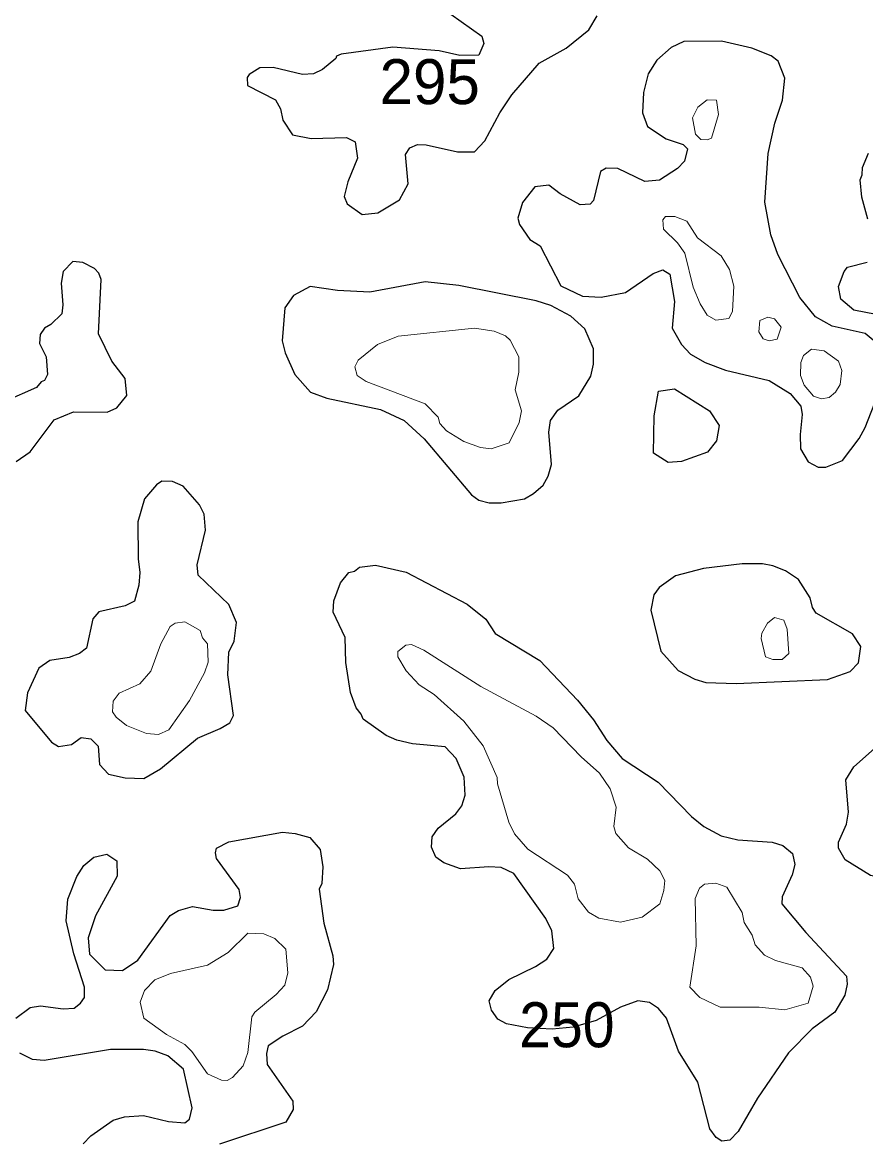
# Model space of a CAD drawing. Extents: x 763.2 to 816.8, y 7896.5 to 7952.7.
# Drawn here: x 811.105 to 814.105, y 7938.448 to 7942.438 of the extents above; entities that cross this region are included whole.
import ezdxf
from ezdxf.enums import TextEntityAlignment as Align

# ---------------------------------------------------------------- set-up
doc = ezdxf.new("R2010")
doc.units = 0
doc.header["$LTSCALE"] = 0.064
doc.layers.add('1', color=7, linetype='Continuous', lineweight=25)
doc.layers.add('2', color=7, linetype='Continuous', lineweight=13)
doc.layers.add('21', color=7, linetype='Continuous')
doc.layers.add('61', color=7, linetype='Continuous')

msp = doc.modelspace()

# ---------------------------------------------------------------- linework, layer by layer
at = {"layer": '1'}
for points in [[(812.6294, 7942.4669), (812.7392, 7942.3895), (812.7471, 7942.3627), (812.7292, 7942.321), (812.6613, 7942.3206), (812.5875, 7942.337), (812.4229, 7942.3502), (812.2393, 7942.3252), (812.2226, 7942.3175), (812.2204, 7942.3099), (812.1723, 7942.2698), (812.1412, 7942.2551), (812.102, 7942.252), (811.9974, 7942.2777), (811.9502, 7942.2762), (811.9113, 7942.253), (811.9046, 7942.2419), (811.9054, 7942.2135), (812.005, 7942.1621), (812.0229, 7942.1309), (812.032, 7942.0906), (812.0658, 7942.0382), (812.1321, 7942.0249), (812.2581, 7942.0281), (812.2888, 7942.0127), (812.2971, 7941.9543), (812.2634, 7941.8703), (812.2499, 7941.8183), (812.2602, 7941.7926), (812.3137, 7941.7537), (812.3696, 7941.7598), (812.4468, 7941.8066), (812.4779, 7941.8629), (812.4683, 7941.9674), (812.4839, 7941.9921), (812.5111, 7942.0032), (812.5415, 7942.0019), (812.6532, 7941.9773), (812.713, 7941.9774), (812.7501, 7942.0163), (812.804, 7942.1159), (812.8466, 7942.1797), (812.944, 7942.2933), (813.04, 7942.3462), (813.1203, 7942.412), (813.1503, 7942.4612)], [(814.1534, 7941.2888), (814.1031, 7941.3304), (813.9859, 7941.3574), (813.9268, 7941.3902), (813.8708, 7941.4594), (813.7934, 7941.612), (813.7681, 7941.6821), (813.7471, 7941.7976), (813.7585, 7941.9713), (813.7822, 7942.0792), (813.8093, 7942.1613), (813.8174, 7942.2393), (813.7946, 7942.3002), (813.7688, 7942.3185), (813.7009, 7942.3457), (813.5923, 7942.3716), (813.4587, 7942.3702), (813.4133, 7942.3484), (813.3618, 7942.3037), (813.3312, 7942.2547), (813.3148, 7942.1883), (813.3115, 7942.116), (813.3297, 7942.0676), (813.3961, 7942.0236), (813.456, 7942.0039), (813.4715, 7941.9884), (813.4604, 7941.9443), (813.4358, 7941.9179), (813.3713, 7941.8769), (813.3202, 7941.8719), (813.2233, 7941.9175), (813.1818, 7941.9188), (813.162, 7941.9072), (813.1366, 7941.8039), (813.1255, 7941.7912), (813.0898, 7941.7887), (813.0182, 7941.8281), (812.9775, 7941.8585), (812.928, 7941.8532), (812.8845, 7941.797), (812.8679, 7941.7411), (812.874, 7941.7182), (812.9101, 7941.6654), (812.9477, 7941.6431), (813.0207, 7941.5006), (813.0976, 7941.4638), (813.1642, 7941.4595), (813.2509, 7941.4762), (813.3492, 7941.5439), (813.3841, 7941.5578), (813.408, 7941.5417), (813.4246, 7941.4446), (813.4167, 7941.3502), (813.4499, 7941.2913), (813.4823, 7941.2577), (813.5341, 7941.2281), (813.6071, 7941.1999), (813.7616, 7941.1636), (813.8372, 7941.1175), (813.8751, 7941.0724), (813.8798, 7941.0429), (813.8718, 7940.9713), (813.8734, 7940.92), (813.9013, 7940.8736), (813.9362, 7940.8549), (813.9638, 7940.8547), (814.0233, 7940.8792), (814.0828, 7940.9567), (814.1041, 7940.996), (814.1593, 7941.139)], [(814.1134, 7941.7373), (814.0922, 7941.8154), (814.0856, 7941.8778), (814.0934, 7941.895), (814.094, 7941.9218), (814.1159, 7941.9722)], [(811.0828, 7940.8752), (811.1326, 7940.9094), (811.2175, 7941.0231), (811.2867, 7941.0518), (811.4065, 7941.0509), (811.4416, 7941.0658), (811.4769, 7941.1103), (811.4703, 7941.1702), (811.4235, 7941.232), (811.3756, 7941.33), (811.3851, 7941.5235), (811.3775, 7941.5451), (811.361, 7941.5625), (811.3202, 7941.5839), (811.2847, 7941.5871), (811.2503, 7941.5516), (811.2424, 7941.5104), (811.2488, 7941.4323), (811.2453, 7941.4005), (811.2067, 7941.363), (811.1832, 7941.3492), (811.1683, 7941.3272), (811.1653, 7941.2953), (811.1894, 7941.2474), (811.1943, 7941.1852), (811.1842, 7941.1638), (811.1719, 7941.1585), (811.1552, 7941.1386), (811.0428, 7941.0892)], [(814.1431, 7941.3989), (814.063, 7941.4134), (814.0172, 7941.4524), (814.0085, 7941.4979), (814.0287, 7941.5513), (814.0411, 7941.5664), (814.1101, 7941.5842)], [(811.0821, 7938.8937), (811.1322, 7938.9316), (811.1699, 7938.9381), (811.2498, 7938.927), (811.2891, 7938.9302), (811.3123, 7938.9478), (811.3257, 7938.9681), (811.3255, 7939.0042), (811.2878, 7939.1226), (811.2604, 7939.2399), (811.2669, 7939.318), (811.2991, 7939.3985), (811.3234, 7939.4369), (811.3589, 7939.4665), (811.4059, 7939.4773), (811.4409, 7939.4534), (811.4423, 7939.3996), (811.3652, 7939.2582), (811.3393, 7939.18), (811.3434, 7939.1213), (811.4001, 7939.0664), (811.4608, 7939.0636), (811.5156, 7939.1002), (811.6313, 7939.2595), (811.6602, 7939.2777), (811.7098, 7939.2918), (811.7837, 7939.2786), (811.8217, 7939.2786), (811.8714, 7939.2938), (811.8816, 7939.3233), (811.8761, 7939.352), (811.7962, 7939.4628), (811.7915, 7939.4826), (811.7955, 7939.4992), (811.8396, 7939.5218), (812.0307, 7939.5557), (812.0755, 7939.5514), (812.1274, 7939.5367), (812.1646, 7939.4947), (812.1739, 7939.4332), (812.1707, 7939.373), (812.1612, 7939.3533), (812.1774, 7939.2327), (812.2098, 7939.116), (812.2117, 7939.0848), (812.1902, 7938.9952), (812.1505, 7938.9165), (812.1022, 7938.8651), (812.0312, 7938.8305), (811.9795, 7938.7959), (811.9736, 7938.7683), (811.9758, 7938.7291), (812.0669, 7938.5988), (812.0685, 7938.5687), (812.0418, 7938.524), (811.8067, 7938.4457)], [(811.3213, 7938.4469), (811.3484, 7938.4758), (811.428, 7938.5307), (811.4682, 7938.5424), (811.5363, 7938.5473), (811.6245, 7938.526), (811.6825, 7938.5213), (811.6992, 7938.535), (811.7087, 7938.5751), (811.6788, 7938.7121), (811.6224, 7938.7603), (811.5777, 7938.7767), (811.5364, 7938.7822), (811.4181, 7938.7822), (811.1822, 7938.743), (811.1404, 7938.7468), (811.0958, 7938.77)]]:
    msp.add_lwpolyline(points, dxfattribs=at)
for points in [[(813.1273, 7941.1792), (813.1371, 7941.2219), (813.1371, 7941.2757), (813.1057, 7941.3476), (813.0567, 7941.3929), (812.9849, 7941.431), (812.9326, 7941.4465), (812.658, 7941.5021), (812.5382, 7941.5152), (812.341, 7941.4776), (812.2266, 7941.4837), (812.1291, 7941.4986), (812.0691, 7941.4659), (812.0393, 7941.4224), (812.0295, 7941.3041), (812.0399, 7941.2622), (812.0739, 7941.1851), (812.1304, 7941.1219), (812.188, 7941.1011), (812.3792, 7941.06), (812.4633, 7941.0206), (812.5351, 7940.9555), (812.7025, 7940.7569), (812.7296, 7940.7381), (812.7652, 7940.7284), (812.8083, 7940.7285), (812.8912, 7940.7427), (812.9241, 7940.7615), (812.958, 7940.7909), (812.9762, 7940.8226), (812.9877, 7940.8644), (812.9778, 7940.9795), (812.9845, 7941.0206), (813.0102, 7941.0579), (813.0849, 7941.1086)], [(813.3526, 7941.0376), (813.3688, 7941.125), (813.4253, 7941.1336), (813.5501, 7941.056), (813.5838, 7941.0032), (813.5743, 7940.9491), (813.5428, 7940.909), (813.4501, 7940.8747), (813.4028, 7940.8715), (813.351, 7940.9048)], [(811.8357, 7940.116), (811.8392, 7940.1962), (811.8586, 7940.2359), (811.8666, 7940.3017), (811.839, 7940.3658), (811.7309, 7940.4703), (811.7263, 7940.5069), (811.7564, 7940.631), (811.752, 7940.6874), (811.7347, 7940.7212), (811.6776, 7940.7871), (811.6391, 7940.8037), (811.6016, 7940.8048), (811.5819, 7940.7916), (811.5399, 7940.7427), (811.5153, 7940.6599), (811.5166, 7940.5284), (811.5231, 7940.4798), (811.5197, 7940.4349), (811.5033, 7940.3787), (811.4706, 7940.3618), (811.3771, 7940.34), (811.3556, 7940.3148), (811.3326, 7940.2112), (811.3085, 7940.1913), (811.2713, 7940.1781), (811.2025, 7940.167), (811.164, 7940.1401), (811.1226, 7940.0517), (811.1144, 7939.9887), (811.2089, 7939.8758), (811.2333, 7939.8611), (811.2792, 7939.8686), (811.3146, 7939.8928), (811.349, 7939.8881), (811.3749, 7939.8625), (811.3793, 7939.7974), (811.4116, 7939.762), (811.4709, 7939.7494), (811.5374, 7939.7472), (811.5969, 7939.7809), (811.7281, 7939.8911), (811.8092, 7939.9246), (811.843, 7939.9455), (811.8567, 7939.9713)], [(813.97, 7940.0998), (814.0502, 7940.128), (814.0802, 7940.1582), (814.0885, 7940.2163), (814.0584, 7940.2618), (813.9295, 7940.3358), (813.9161, 7940.356), (813.9075, 7940.3903), (813.8662, 7940.4555), (813.8197, 7940.4861), (813.7756, 7940.5043), (813.7386, 7940.511), (813.6656, 7940.511), (813.5283, 7940.4947), (813.4291, 7940.468), (813.3702, 7940.4268), (813.3517, 7940.4008), (813.341, 7940.3458), (813.3769, 7940.1998), (813.4387, 7940.1318), (813.4981, 7940.1007), (813.5365, 7940.0888), (813.645, 7940.0856)], [(813.6507, 7939.5284), (813.7722, 7939.52), (813.8108, 7939.5084), (813.8447, 7939.4795), (813.8532, 7939.4412), (813.8436, 7939.4036), (813.808, 7939.3253), (813.8066, 7939.3011), (813.892, 7939.1991), (814.0372, 7939.0441), (814.0393, 7939.0156), (814.0311, 7938.9764), (813.9956, 7938.9149), (813.9148, 7938.8566), (813.8307, 7938.7707), (813.721, 7938.6088), (813.6519, 7938.4904), (813.6224, 7938.4593), (813.5934, 7938.4566), (813.5739, 7938.4691), (813.5514, 7938.4997), (813.5085, 7938.6666), (813.4392, 7938.7765), (813.3966, 7938.8939), (813.3687, 7938.9284), (813.3365, 7938.9494), (813.2942, 7938.9561), (813.2333, 7938.9331), (813.1462, 7938.8857), (813.0643, 7938.8622), (812.9901, 7938.8543), (812.9016, 7938.8601), (812.8271, 7938.8739), (812.7969, 7938.8899), (812.7743, 7938.923), (812.7661, 7938.9557), (812.7873, 7938.9925), (812.8362, 7939.0313), (812.9311, 7939.0777), (812.9711, 7939.1046), (812.9956, 7939.1414), (812.9884, 7939.2047), (812.9677, 7939.249), (812.8536, 7939.4087), (812.8083, 7939.43), (812.765, 7939.4329), (812.6642, 7939.4256), (812.6042, 7939.4467), (812.5765, 7939.4667), (812.5606, 7939.5022), (812.5624, 7939.5389), (812.5846, 7939.5706), (812.6467, 7939.6217), (812.6682, 7939.6495), (812.6803, 7939.6879), (812.6771, 7939.7513), (812.6489, 7939.8176), (812.6089, 7939.8595), (812.4935, 7939.8707), (812.4371, 7939.8834), (812.3997, 7939.9), (812.3169, 7939.9581), (812.3107, 7939.9762), (812.2921, 7939.9983), (812.2723, 7940.0527), (812.2563, 7940.1595), (812.2533, 7940.2492), (812.2106, 7940.3395), (812.2127, 7940.3794), (812.2368, 7940.4433), (812.2664, 7940.4797), (812.2863, 7940.4853), (812.3042, 7940.4995), (812.3618, 7940.5061), (812.4706, 7940.4811), (812.6875, 7940.3678), (812.7536, 7940.3145), (812.7877, 7940.2629), (812.9458, 7940.1664), (813.0801, 7940.0257), (813.1366, 7939.9558), (813.1849, 7939.8817), (813.2386, 7939.8181), (813.3666, 7939.7343), (813.4856, 7939.6123), (813.5293, 7939.5762), (813.5911, 7939.5427)], [(814.1367, 7939.854), (814.1841, 7939.8755), (814.2685, 7939.8883), (814.3098, 7939.8817), (814.3966, 7939.8302), (814.4326, 7939.7989), (814.4721, 7939.7458), (814.4752, 7939.688), (814.4681, 7939.6576), (814.3922, 7939.5114), (814.3158, 7939.419), (814.2455, 7939.3924), (814.1667, 7939.3921), (814.1226, 7939.4022), (814.0319, 7939.4579), (814.0084, 7939.4989), (814.0084, 7939.5202), (814.0376, 7939.5844), (814.0442, 7939.6269), (814.0348, 7939.7418), (814.0632, 7939.7887)]]:
    msp.add_lwpolyline(points, close=True, dxfattribs=at)
at = {"layer": '2'}
for points in [[(813.4891, 7942.0987), (813.5087, 7942.1365), (813.5415, 7942.1626), (813.5741, 7942.1608), (813.5823, 7942.1099), (813.557, 7942.0259), (813.5419, 7942.02), (813.5191, 7942.0217), (813.4995, 7942.0403)], [(813.6367, 7941.4991), (813.6204, 7941.5591), (813.5912, 7941.6066), (813.507, 7941.6716), (813.4685, 7941.7307), (813.4264, 7941.7469), (813.3927, 7941.7476), (813.3835, 7941.7357), (813.3866, 7941.7025), (813.4355, 7941.654), (813.4622, 7941.617), (813.4917, 7941.4953), (813.5162, 7941.436), (813.5411, 7941.3961), (813.5724, 7941.3788), (813.6188, 7941.3844), (813.6318, 7941.4092)], [(813.8042, 7941.3536), (813.7807, 7941.383), (813.7573, 7941.3887), (813.7289, 7941.3766), (813.7255, 7941.3371), (813.7408, 7941.3114), (813.7617, 7941.3051), (813.7909, 7941.3101)], [(812.7131, 7941.3493), (812.7836, 7941.3389), (812.8235, 7941.3221), (812.8409, 7941.3069), (812.871, 7941.2478), (812.8709, 7941.1932), (812.8578, 7941.1306), (812.8806, 7941.0553), (812.8723, 7941.0135), (812.8366, 7940.9422), (812.7733, 7940.9206), (812.7355, 7940.9256), (812.6751, 7940.9461), (812.6134, 7940.9841), (812.5904, 7941.011), (812.5839, 7941.0332), (812.538, 7941.0809), (812.3286, 7941.1604), (812.2964, 7941.1815), (812.2875, 7941.2116), (812.2994, 7941.2362), (812.368, 7941.2918), (812.4422, 7941.3211)], [(813.9486, 7941.0979), (813.9197, 7941.1081), (813.8861, 7941.1466), (813.8739, 7941.1814), (813.8743, 7941.2281), (813.8836, 7941.252), (813.9129, 7941.2751), (813.9575, 7941.2685), (814.0084, 7941.232), (814.0211, 7941.1986), (814.0146, 7941.1496), (813.9986, 7941.1215), (813.9751, 7941.1032)], [(813.8257, 7940.2783), (813.8144, 7940.3101), (813.781, 7940.3201), (813.7558, 7940.2996), (813.7358, 7940.2641), (813.7338, 7940.2456), (813.7493, 7940.1806), (813.775, 7940.171), (813.8079, 7940.171), (813.8317, 7940.1918)], [(811.5234, 7940.0841), (811.5623, 7940.1294), (811.5979, 7940.2263), (811.6306, 7940.288), (811.649, 7940.2993), (811.6829, 7940.3041), (811.7371, 7940.2735), (811.7464, 7940.2476), (811.7631, 7940.2261), (811.7658, 7940.1606), (811.753, 7940.1227), (811.6991, 7940.0248), (811.626, 7939.9204), (811.5897, 7939.9034), (811.5462, 7939.9075), (811.4749, 7939.9357), (811.4385, 7939.9658), (811.4253, 7939.9848), (811.4283, 7940.0219), (811.4497, 7940.0506)], [(812.7442, 7939.8636), (812.6753, 7939.9507), (812.57, 7940.0459), (812.5166, 7940.0803), (812.4701, 7940.13), (812.4408, 7940.1798), (812.4406, 7940.1988), (812.4694, 7940.2221), (812.4895, 7940.2234), (812.5329, 7940.2035), (812.7365, 7940.0748), (812.9333, 7939.9688), (812.9931, 7939.9273), (813.0927, 7939.8242), (813.1584, 7939.7665), (813.1959, 7939.7098), (813.2177, 7939.6453), (813.2096, 7939.5759), (813.2166, 7939.5514), (813.261, 7939.4998), (813.329, 7939.4601), (813.3729, 7939.4187), (813.3903, 7939.3836), (813.387, 7939.3483), (813.3725, 7939.3004), (813.3107, 7939.2536), (813.2331, 7939.236), (813.1559, 7939.25), (813.1187, 7939.2711), (813.083, 7939.3184), (813.0695, 7939.3706), (813.0439, 7939.4027), (812.9039, 7939.4956), (812.8554, 7939.5502), (812.8362, 7939.5915), (812.7957, 7939.7283), (812.7946, 7939.7509)], [(813.726, 7938.9335), (813.8177, 7938.9241), (813.9013, 7938.9474), (813.9191, 7939.0077), (813.9094, 7939.0402), (813.8797, 7939.0728), (813.784, 7939.0997), (813.7451, 7939.1183), (813.7117, 7939.155), (813.701, 7939.1891), (813.6729, 7939.2349), (813.6661, 7939.2696), (813.6118, 7939.3601), (813.5726, 7939.375), (813.5323, 7939.3707), (813.5138, 7939.3562), (813.4982, 7939.3203), (813.5019, 7939.1511), (813.4792, 7939.0043), (813.5152, 7938.9679), (813.5874, 7938.9336)], [(811.9066, 7939.1961), (811.9637, 7939.1946), (812.0036, 7939.178), (812.0426, 7939.1398), (812.0492, 7939.0558), (812.0384, 7939.0115), (812.0081, 7938.9779), (811.9317, 7938.9157), (811.9211, 7938.8983), (811.9077, 7938.7717), (811.89, 7938.7241), (811.853, 7938.6834), (811.8336, 7938.6725), (811.814, 7938.6737), (811.764, 7938.6963), (811.7077, 7938.775), (811.6825, 7938.8002), (811.6183, 7938.8357), (811.537, 7938.8937), (811.5235, 7938.9514), (811.54, 7938.9926), (811.5759, 7939.0303), (811.6325, 7939.0535), (811.7632, 7939.0832), (811.8376, 7939.1282)]]:
    msp.add_lwpolyline(points, close=True, dxfattribs=at)

# ---------------------------------------------------------------- texts
at = {"layer": '21'}
msp.add_text('295', height=0.16, dxfattribs=at).set_placement((812.3757, 7942.1471))
at = {"layer": '61', "width": 0.95}
msp.add_text('250', height=0.16, dxfattribs=at).set_placement((813.0422, 7938.7906), align=Align.CENTER)

doc.saveas('drawing.dxf')
